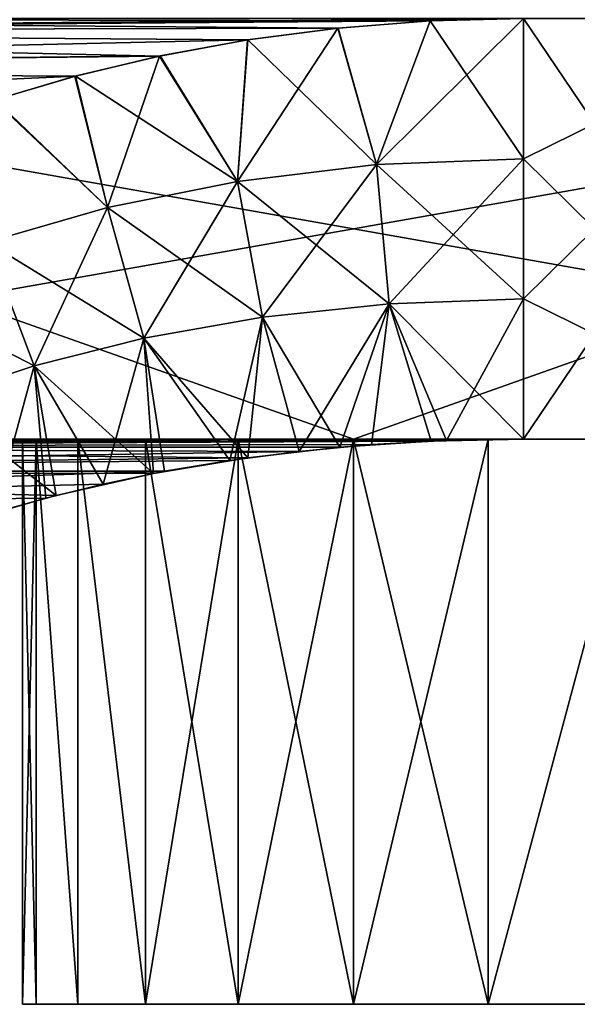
# Model space of a CAD drawing. Header units: inches. Extents: x -4.64 to 4.64, y -1.42 to 0.49.
# Tile 562 of 608: x 4 to 4.12, y -0.22 to 0. Entities that reach past the tile are written whole.
import ezdxf

# ---------------------------------------------------------------- set-up
doc = ezdxf.new("R2010")
doc.units = ezdxf.units.IN
doc.header["$LTSCALE"] = 65.185185
doc.header["$MEASUREMENT"] = 0
for name, color, linetype in [('18', 7, 'CONTINUOUS'), ('2', 7, 'CONTINUOUS'), ('22', 7, 'CONTINUOUS'), ('3', 7, 'CONTINUOUS'), ('304', 7, 'CONTINUOUS'), ('305', 7, 'CONTINUOUS'), ('313', 7, 'CONTINUOUS'), ('315', 7, 'CONTINUOUS'), ('321', 7, 'CONTINUOUS'), ('326', 7, 'CONTINUOUS'), ('339', 7, 'CONTINUOUS'), ('340', 7, 'CONTINUOUS'), ('341', 7, 'CONTINUOUS'), ('4', 7, 'CONTINUOUS'), ('6', 7, 'CONTINUOUS'), ('85', 7, 'CONTINUOUS'), ('86', 7, 'CONTINUOUS'), ('87', 7, 'CONTINUOUS')]:
    doc.layers.add(name, color=color, linetype=linetype)

msp = doc.modelspace()

# ---------------------------------------------------------------- linework, layer by layer
at = {"layer": '18', "color": 7, "linetype": 'CONTINUOUS', "true_color": 0x969696}
for points in [[(4.17378, 0, 9.01415), (4.11088, 0, 9.01196), (4.11088, -0.031, 9.01196), (4.17378, 0, 9.01415)], [(4.17378, 0, 9.01415), (4.11088, -0.093, 9.01196), (4.17378, -0.093, 9.01415), (4.17378, 0, 9.01415)], [(4.11088, -0.093, 9.01196), (4.17378, 0, 9.01415), (4.11088, -0.06203, 9.01196), (4.11088, -0.093, 9.01196)], [(4.11088, -0.06203, 9.01196), (4.17378, 0, 9.01415), (4.11088, -0.031, 9.01196), (4.11088, -0.06203, 9.01196)]]:
    msp.add_3dface(points, dxfattribs=at)
at = {"layer": '2', "color": 7, "linetype": 'CONTINUOUS', "true_color": 0x969696}
for points in [[(4.00308, -0.093, 8.66411), (4.01224, -0.093, 8.70225), (3.81018, -0.093, 8.71127), (4.00308, -0.093, 8.66411)], [(3.81018, -0.093, 8.71127), (4.01224, -0.093, 8.70225), (4.11088, -0.093, 9.01196), (3.81018, -0.093, 8.71127)], [(4, -0.093, 8.625), (4.00308, -0.093, 8.66411), (3.81018, -0.093, 8.71127), (4, -0.093, 8.625)], [(4.00308, -0.093, 8.58589), (4, -0.093, 8.625), (3.81018, -0.093, 8.71127), (4.00308, -0.093, 8.58589)], [(4.01224, -0.093, 8.54774), (4.00308, -0.093, 8.58589), (3.81018, -0.093, 8.71127), (4.01224, -0.093, 8.54774)], [(4.02725, -0.093, 8.5115), (4.01224, -0.093, 8.54774), (3.81018, -0.093, 8.71127), (4.02725, -0.093, 8.5115)], [(4.04775, -0.093, 8.47805), (4.02725, -0.093, 8.5115), (3.81018, -0.093, 8.71127), (4.04775, -0.093, 8.47805)], [(4.07322, -0.093, 8.44822), (4.04775, -0.093, 8.47805), (3.81018, -0.093, 8.71127), (4.07322, -0.093, 8.44822)], [(4.01224, -0.093, 8.70225), (4.02725, -0.093, 8.7385), (4.11088, -0.093, 9.01196), (4.01224, -0.093, 8.70225)], [(4.02725, -0.093, 8.7385), (4.04775, -0.093, 8.77195), (4.17378, -0.093, 9.01415), (4.02725, -0.093, 8.7385)], [(4.11088, -0.093, 9.01196), (4.02725, -0.093, 8.7385), (4.17378, -0.093, 9.01415), (4.11088, -0.093, 9.01196)], [(4.04775, -0.093, 8.77195), (4.07322, -0.093, 8.80178), (4.23521, -0.093, 9.01209), (4.04775, -0.093, 8.77195)], [(4.17378, -0.093, 9.01415), (4.04775, -0.093, 8.77195), (4.23521, -0.093, 9.01209), (4.17378, -0.093, 9.01415)], [(4.07322, -0.093, 8.80178), (4.10305, -0.093, 8.82725), (4.23521, -0.093, 9.01209), (4.07322, -0.093, 8.80178)], [(4.07322, -0.093, 8.44822), (4.33627, -0.093, 8.18518), (4.10305, -0.093, 8.42275), (4.07322, -0.093, 8.44822)], [(4.10305, -0.093, 8.82725), (4.1365, -0.093, 8.84775), (4.23521, -0.093, 9.01209), (4.10305, -0.093, 8.82725)], [(4.10305, -0.093, 8.42275), (4.33627, -0.093, 8.18518), (4.1365, -0.093, 8.40225), (4.10305, -0.093, 8.42275)]]:
    msp.add_3dface(points, dxfattribs=at)
at = {"layer": '22', "color": 7, "linetype": 'CONTINUOUS', "true_color": 0x969696}
for points in [[(4.11088, 0, 9.01196), (4.09018, -0.00054, 9.01122), (4.11088, -0.031, 9.01196), (4.11088, 0, 9.01196)], [(4.06984, -0.00212, 9.01054), (4.04988, -0.00472, 9.00984), (4.07832, -0.03231, 9.00789), (4.06984, -0.00212, 9.01054)], [(4.09018, -0.00054, 9.01122), (4.06984, -0.00212, 9.01054), (4.07832, -0.03231, 9.00789), (4.09018, -0.00054, 9.01122)], [(4.11088, -0.031, 9.01196), (4.09018, -0.00054, 9.01122), (4.07832, -0.03231, 9.00789), (4.11088, -0.031, 9.01196)], [(4.04988, -0.00472, 9.00984), (4.0305, -0.00827, 9.00917), (4.04756, -0.03603, 9.00403), (4.04988, -0.00472, 9.00984)], [(4.07832, -0.03231, 9.00789), (4.04988, -0.00472, 9.00984), (4.04756, -0.03603, 9.00403), (4.07832, -0.03231, 9.00789)], [(4.0305, -0.00827, 9.00917), (4.01179, -0.01273, 9.00851), (4.04756, -0.03603, 9.00403), (4.0305, -0.00827, 9.00917)], [(4.01179, -0.01273, 9.00851), (3.99391, -0.01801, 9.0079), (4.01881, -0.04183, 9.00043), (4.01179, -0.01273, 9.00851)], [(4.04756, -0.03603, 9.00403), (4.01179, -0.01273, 9.00851), (4.01881, -0.04183, 9.00043), (4.04756, -0.03603, 9.00403)], [(4.01881, -0.04183, 9.00043), (3.99391, -0.01801, 9.0079), (3.9922, -0.04948, 8.9971), (4.01881, -0.04183, 9.00043)], [(4.07832, -0.03231, 9.00789), (4.04756, -0.03603, 9.00403), (4.08117, -0.06308, 9.00503), (4.07832, -0.03231, 9.00789)], [(4.11088, -0.06203, 9.01196), (4.11088, -0.031, 9.01196), (4.07832, -0.03231, 9.00789), (4.11088, -0.06203, 9.01196)], [(4.11088, -0.06203, 9.01196), (4.07832, -0.03231, 9.00789), (4.08117, -0.06308, 9.00503), (4.11088, -0.06203, 9.01196)], [(4.04756, -0.03603, 9.00403), (4.01881, -0.04183, 9.00043), (4.0531, -0.06605, 8.99849), (4.04756, -0.03603, 9.00403)], [(4.08117, -0.06308, 9.00503), (4.04756, -0.03603, 9.00403), (4.0531, -0.06605, 8.99849), (4.08117, -0.06308, 9.00503)], [(4.01881, -0.04183, 9.00043), (3.9922, -0.04948, 8.9971), (4.02688, -0.0707, 8.99237), (4.01881, -0.04183, 9.00043)], [(4.0531, -0.06605, 8.99849), (4.01881, -0.04183, 9.00043), (4.02688, -0.0707, 8.99237), (4.0531, -0.06605, 8.99849)], [(3.9922, -0.04948, 8.9971), (3.96774, -0.05877, 8.99403), (4.00259, -0.07681, 8.9867), (3.9922, -0.04948, 8.9971)], [(4.02688, -0.0707, 8.99237), (3.9922, -0.04948, 8.9971), (4.00259, -0.07681, 8.9867), (4.02688, -0.0707, 8.99237)], [(4.00259, -0.07681, 8.9867), (3.96774, -0.05877, 8.99403), (3.98028, -0.08424, 8.9815), (4.00259, -0.07681, 8.9867)], [(4.07022, -0.09482, 8.99717), (4.08117, -0.06308, 9.00503), (4.0531, -0.06605, 8.99849), (4.07022, -0.09482, 8.99717)], [(4.07022, -0.09482, 8.99717), (4.09042, -0.09346, 9.00452), (4.08117, -0.06308, 9.00503), (4.07022, -0.09482, 8.99717)], [(4.11088, -0.093, 9.01196), (4.11088, -0.06203, 9.01196), (4.08117, -0.06308, 9.00503), (4.11088, -0.093, 9.01196)], [(4.09042, -0.09346, 9.00452), (4.11088, -0.093, 9.01196), (4.08117, -0.06308, 9.00503), (4.09042, -0.09346, 9.00452)], [(4.04986, -0.09714, 8.98976), (4.0531, -0.06605, 8.99849), (4.02688, -0.0707, 8.99237), (4.04986, -0.09714, 8.98976)], [(4.04986, -0.09714, 8.98976), (4.07022, -0.09482, 8.99717), (4.0531, -0.06605, 8.99849), (4.04986, -0.09714, 8.98976)], [(4.02898, -0.10061, 8.98216), (4.02688, -0.0707, 8.99237), (4.00259, -0.07681, 8.9867), (4.02898, -0.10061, 8.98216)], [(4.02898, -0.10061, 8.98216), (4.04986, -0.09714, 8.98976), (4.02688, -0.0707, 8.99237), (4.02898, -0.10061, 8.98216)], [(4.00745, -0.10547, 8.97433), (4.00259, -0.07681, 8.9867), (3.98028, -0.08424, 8.9815), (4.00745, -0.10547, 8.97433)], [(4.00745, -0.10547, 8.97433), (4.02898, -0.10061, 8.98216), (4.00259, -0.07681, 8.9867), (4.00745, -0.10547, 8.97433)], [(3.99647, -0.10853, 8.97034), (4.00745, -0.10547, 8.97433), (3.98028, -0.08424, 8.9815), (3.99647, -0.10853, 8.97034)]]:
    msp.add_3dface(points, dxfattribs=at)
at = {"layer": '3', "color": 7, "linetype": 'CONTINUOUS', "true_color": 0x969696}
for points in [[(3.81018, 0, 8.71127), (4.33627, 0, 8.18518), (3.81018, -0.093, 8.71127), (3.81018, 0, 8.71127)], [(4.33627, 0, 8.18518), (4.07322, -0.093, 8.44822), (3.81018, -0.093, 8.71127), (4.33627, 0, 8.18518)], [(4.07322, -0.093, 8.44822), (4.33627, 0, 8.18518), (4.33627, -0.093, 8.18518), (4.07322, -0.093, 8.44822)]]:
    msp.add_3dface(points, dxfattribs=at)
at = {"layer": '304', "color": 7, "linetype": 'CONTINUOUS', "true_color": 0x969696}
for points in [[(4.07322, -0.093, -8.44822), (3.81018, -0.093, -8.71127), (4.04775, -0.093, -8.47805), (4.07322, -0.093, -8.44822)], [(4.17378, -0.093, -9.01415), (4.23521, -0.093, -9.01209), (3.81018, -0.093, -8.71127), (4.17378, -0.093, -9.01415)], [(3.81018, -0.093, -8.71127), (4.23521, -0.093, -9.01209), (4.07322, -0.093, -8.80178), (3.81018, -0.093, -8.71127)], [(4.11088, -0.093, -9.01196), (4.17378, -0.093, -9.01415), (3.81018, -0.093, -8.71127), (4.11088, -0.093, -9.01196)], [(4.04775, -0.093, -8.47805), (3.81018, -0.093, -8.71127), (4.02725, -0.093, -8.5115), (4.04775, -0.093, -8.47805)], [(4.02725, -0.093, -8.5115), (3.81018, -0.093, -8.71127), (4.01224, -0.093, -8.54774), (4.02725, -0.093, -8.5115)], [(4.01224, -0.093, -8.54774), (3.81018, -0.093, -8.71127), (4.00308, -0.093, -8.58589), (4.01224, -0.093, -8.54774)], [(4.00308, -0.093, -8.58589), (3.81018, -0.093, -8.71127), (4, -0.093, -8.625), (4.00308, -0.093, -8.58589)], [(4, -0.093, -8.625), (3.81018, -0.093, -8.71127), (4.00308, -0.093, -8.66411), (4, -0.093, -8.625)], [(4.00308, -0.093, -8.66411), (3.81018, -0.093, -8.71127), (4.01224, -0.093, -8.70225), (4.00308, -0.093, -8.66411)], [(4.01224, -0.093, -8.70225), (3.81018, -0.093, -8.71127), (4.02725, -0.093, -8.7385), (4.01224, -0.093, -8.70225)], [(4.02725, -0.093, -8.7385), (3.81018, -0.093, -8.71127), (4.04775, -0.093, -8.77195), (4.02725, -0.093, -8.7385)], [(4.04775, -0.093, -8.77195), (3.81018, -0.093, -8.71127), (4.07322, -0.093, -8.80178), (4.04775, -0.093, -8.77195)], [(4.07322, -0.093, -8.44822), (4.10305, -0.093, -8.42275), (4.33627, -0.093, -8.18518), (4.07322, -0.093, -8.44822)], [(4.23521, -0.093, -9.01209), (4.29578, -0.093, -9.00168), (4.07322, -0.093, -8.80178), (4.23521, -0.093, -9.01209)], [(4.07322, -0.093, -8.80178), (4.29578, -0.093, -9.00168), (4.10305, -0.093, -8.82725), (4.07322, -0.093, -8.80178)], [(4.10305, -0.093, -8.42275), (4.1365, -0.093, -8.40225), (4.33627, -0.093, -8.18518), (4.10305, -0.093, -8.42275)], [(4.10305, -0.093, -8.82725), (4.29578, -0.093, -9.00168), (4.1365, -0.093, -8.84775), (4.10305, -0.093, -8.82725)]]:
    msp.add_3dface(points, dxfattribs=at)
at = {"layer": '305', "color": 7, "linetype": 'CONTINUOUS', "true_color": 0x969696}
for points in [[(4.33627, 0, -8.18518), (3.81018, 0, -8.71127), (4.33627, -0.093, -8.18518), (4.33627, 0, -8.18518)], [(3.81018, 0, -8.71127), (4.07322, -0.093, -8.44822), (4.33627, -0.093, -8.18518), (3.81018, 0, -8.71127)], [(4.07322, -0.093, -8.44822), (3.81018, 0, -8.71127), (3.81018, -0.093, -8.71127), (4.07322, -0.093, -8.44822)]]:
    msp.add_3dface(points, dxfattribs=at)
at = {"layer": '313', "color": 7, "linetype": 'CONTINUOUS', "true_color": 0x969696}
for points in [[(4.11088, -0.093, -9.01196), (3.81018, -0.093, -8.71127), (3.79735, -0.09479, -8.7241), (4.11088, -0.093, -9.01196)], [(4.0938, -0.09332, -9.00574), (4.11088, -0.093, -9.01196), (3.79735, -0.09479, -8.7241), (4.0938, -0.09332, -9.00574)], [(4.07721, -0.09424, -8.99972), (4.0938, -0.09332, -9.00574), (3.79735, -0.09479, -8.7241), (4.07721, -0.09424, -8.99972)], [(3.78501, -0.10008, -8.73643), (4.06122, -0.09572, -8.99389), (3.79735, -0.09479, -8.7241), (3.78501, -0.10008, -8.73643)], [(4.04592, -0.09771, -8.98833), (4.06122, -0.09572, -8.99389), (3.78501, -0.10008, -8.73643), (4.04592, -0.09771, -8.98833)], [(4.06122, -0.09572, -8.99389), (4.07721, -0.09424, -8.99972), (3.79735, -0.09479, -8.7241), (4.06122, -0.09572, -8.99389)], [(4.03143, -0.10014, -8.98305), (4.04592, -0.09771, -8.98833), (3.78501, -0.10008, -8.73643), (4.03143, -0.10014, -8.98305)], [(3.77365, -0.10867, -8.7478), (4.03143, -0.10014, -8.98305), (3.78501, -0.10008, -8.73643), (3.77365, -0.10867, -8.7478)], [(4.01784, -0.10295, -8.97811), (4.03143, -0.10014, -8.98305), (3.77365, -0.10867, -8.7478), (4.01784, -0.10295, -8.97811)], [(4.00523, -0.10606, -8.97352), (4.01784, -0.10295, -8.97811), (3.77365, -0.10867, -8.7478), (4.00523, -0.10606, -8.97352)], [(3.99372, -0.10937, -8.96933), (4.00523, -0.10606, -8.97352), (3.77365, -0.10867, -8.7478), (3.99372, -0.10937, -8.96933)]]:
    msp.add_3dface(points, dxfattribs=at)
at = {"layer": '315', "color": 7, "linetype": 'CONTINUOUS', "true_color": 0x969696}
for points in [[(3.78734, -0.00283, -8.7341), (3.81018, 0, -8.71127), (4.06978, -0.00213, -9.01053), (3.78734, -0.00283, -8.7341)], [(3.81018, 0, -8.71127), (4.11088, 0, -9.01196), (4.0902, -0.00054, -9.01125), (3.81018, 0, -8.71127)], [(4.06978, -0.00213, -9.01053), (3.81018, 0, -8.71127), (4.0902, -0.00054, -9.01125), (4.06978, -0.00213, -9.01053)], [(4.04978, -0.00473, -9.00984), (3.78734, -0.00283, -8.7341), (4.06978, -0.00213, -9.01053), (4.04978, -0.00473, -9.00984)], [(3.7652, -0.01122, -8.75625), (3.78734, -0.00283, -8.7341), (4.03036, -0.0083, -9.00916), (3.7652, -0.01122, -8.75625)], [(4.03036, -0.0083, -9.00916), (3.78734, -0.00283, -8.7341), (4.04978, -0.00473, -9.00984), (4.03036, -0.0083, -9.00916)], [(4.01163, -0.01277, -9.00851), (3.7652, -0.01122, -8.75625), (4.03036, -0.0083, -9.00916), (4.01163, -0.01277, -9.00851)], [(3.99368, -0.01808, -9.00789), (3.7652, -0.01122, -8.75625), (4.01163, -0.01277, -9.00851), (3.99368, -0.01808, -9.00789)]]:
    msp.add_3dface(points, dxfattribs=at)
at = {"layer": '321', "color": 7, "linetype": 'CONTINUOUS', "true_color": 0x969696}
for points in [[(4.11088, 0, -9.01196), (4.17378, 0, -9.01415), (4.17378, -0.093, -9.01415), (4.11088, 0, -9.01196)], [(4.11088, 0, -9.01196), (4.17378, -0.093, -9.01415), (4.11088, -0.031, -9.01196), (4.11088, 0, -9.01196)], [(4.11088, -0.031, -9.01196), (4.17378, -0.093, -9.01415), (4.11088, -0.06203, -9.01196), (4.11088, -0.031, -9.01196)], [(4.17378, -0.093, -9.01415), (4.11088, -0.093, -9.01196), (4.11088, -0.06203, -9.01196), (4.17378, -0.093, -9.01415)]]:
    msp.add_3dface(points, dxfattribs=at)
at = {"layer": '326', "color": 7, "linetype": 'CONTINUOUS', "true_color": 0x969696}
for points in [[(4.0902, -0.00054, -9.01125), (4.11088, 0, -9.01196), (4.07832, -0.03231, -9.00789), (4.0902, -0.00054, -9.01125)], [(4.11088, 0, -9.01196), (4.11088, -0.031, -9.01196), (4.07832, -0.03231, -9.00789), (4.11088, 0, -9.01196)], [(4.04978, -0.00473, -9.00984), (4.06978, -0.00213, -9.01053), (4.04756, -0.03603, -9.00403), (4.04978, -0.00473, -9.00984)], [(4.04756, -0.03603, -9.00403), (4.06978, -0.00213, -9.01053), (4.07832, -0.03231, -9.00789), (4.04756, -0.03603, -9.00403)], [(4.06978, -0.00213, -9.01053), (4.0902, -0.00054, -9.01125), (4.07832, -0.03231, -9.00789), (4.06978, -0.00213, -9.01053)], [(4.03036, -0.0083, -9.00916), (4.04978, -0.00473, -9.00984), (4.04756, -0.03603, -9.00403), (4.03036, -0.0083, -9.00916)], [(4.01163, -0.01277, -9.00851), (4.03036, -0.0083, -9.00916), (4.01881, -0.04183, -9.00043), (4.01163, -0.01277, -9.00851)], [(4.01881, -0.04183, -9.00043), (4.03036, -0.0083, -9.00916), (4.04756, -0.03603, -9.00403), (4.01881, -0.04183, -9.00043)], [(3.99368, -0.01808, -9.00789), (4.01163, -0.01277, -9.00851), (4.01881, -0.04183, -9.00043), (3.99368, -0.01808, -9.00789)], [(3.9922, -0.04947, -8.9971), (3.99368, -0.01808, -9.00789), (4.01881, -0.04183, -9.00043), (3.9922, -0.04947, -8.9971)], [(4.04756, -0.03603, -9.00403), (4.07832, -0.03231, -9.00789), (4.0531, -0.06605, -8.99849), (4.04756, -0.03603, -9.00403)], [(4.0531, -0.06605, -8.99849), (4.07832, -0.03231, -9.00789), (4.08117, -0.06308, -9.00503), (4.0531, -0.06605, -8.99849)], [(4.07832, -0.03231, -9.00789), (4.11088, -0.031, -9.01196), (4.08117, -0.06308, -9.00503), (4.07832, -0.03231, -9.00789)], [(4.11088, -0.031, -9.01196), (4.11088, -0.06203, -9.01196), (4.08117, -0.06308, -9.00503), (4.11088, -0.031, -9.01196)], [(4.01881, -0.04183, -9.00043), (4.04756, -0.03603, -9.00403), (4.02688, -0.0707, -8.99237), (4.01881, -0.04183, -9.00043)], [(4.02688, -0.0707, -8.99237), (4.04756, -0.03603, -9.00403), (4.0531, -0.06605, -8.99849), (4.02688, -0.0707, -8.99237)], [(3.9922, -0.04947, -8.9971), (4.01881, -0.04183, -9.00043), (4.00259, -0.07681, -8.9867), (3.9922, -0.04947, -8.9971)], [(4.00259, -0.07681, -8.9867), (4.01881, -0.04183, -9.00043), (4.02688, -0.0707, -8.99237), (4.00259, -0.07681, -8.9867)], [(3.98028, -0.08424, -8.9815), (3.9922, -0.04947, -8.9971), (4.00259, -0.07681, -8.9867), (3.98028, -0.08424, -8.9815)], [(4.06122, -0.09572, -8.99389), (4.0531, -0.06605, -8.99849), (4.08117, -0.06308, -9.00503), (4.06122, -0.09572, -8.99389)], [(4.07721, -0.09424, -8.99972), (4.06122, -0.09572, -8.99389), (4.08117, -0.06308, -9.00503), (4.07721, -0.09424, -8.99972)], [(4.0938, -0.09332, -9.00574), (4.07721, -0.09424, -8.99972), (4.08117, -0.06308, -9.00503), (4.0938, -0.09332, -9.00574)], [(4.11088, -0.06203, -9.01196), (4.0938, -0.09332, -9.00574), (4.08117, -0.06308, -9.00503), (4.11088, -0.06203, -9.01196)], [(4.11088, -0.093, -9.01196), (4.0938, -0.09332, -9.00574), (4.11088, -0.06203, -9.01196), (4.11088, -0.093, -9.01196)], [(4.04592, -0.09771, -8.98833), (4.02688, -0.0707, -8.99237), (4.0531, -0.06605, -8.99849), (4.04592, -0.09771, -8.98833)], [(4.06122, -0.09572, -8.99389), (4.04592, -0.09771, -8.98833), (4.0531, -0.06605, -8.99849), (4.06122, -0.09572, -8.99389)], [(4.01784, -0.10295, -8.97811), (4.00259, -0.07681, -8.9867), (4.02688, -0.0707, -8.99237), (4.01784, -0.10295, -8.97811)], [(4.03143, -0.10014, -8.98305), (4.01784, -0.10295, -8.97811), (4.02688, -0.0707, -8.99237), (4.03143, -0.10014, -8.98305)], [(4.04592, -0.09771, -8.98833), (4.03143, -0.10014, -8.98305), (4.02688, -0.0707, -8.99237), (4.04592, -0.09771, -8.98833)], [(3.99372, -0.10937, -8.96933), (3.98028, -0.08424, -8.9815), (4.00259, -0.07681, -8.9867), (3.99372, -0.10937, -8.96933)], [(4.00523, -0.10606, -8.97352), (3.99372, -0.10937, -8.96933), (4.00259, -0.07681, -8.9867), (4.00523, -0.10606, -8.97352)], [(4.01784, -0.10295, -8.97811), (4.00523, -0.10606, -8.97352), (4.00259, -0.07681, -8.9867), (4.01784, -0.10295, -8.97811)]]:
    msp.add_3dface(points, dxfattribs=at)
at = {"layer": '339', "color": 7, "linetype": 'CONTINUOUS', "true_color": 0x969696}
for points in [[(4, -0.218, -8.625), (4.00308, -0.218, -8.66411), (4.17571, -0.218, -8.63281), (4, -0.218, -8.625)], [(4.00308, -0.218, -8.58589), (4, -0.218, -8.625), (4.18531, -0.218, -8.58765), (4.00308, -0.218, -8.58589)], [(4.18531, -0.218, -8.58765), (4, -0.218, -8.625), (4.17895, -0.218, -8.60192), (4.18531, -0.218, -8.58765)], [(4.17895, -0.218, -8.60192), (4, -0.218, -8.625), (4.17571, -0.218, -8.61719), (4.17895, -0.218, -8.60192)], [(4.17571, -0.218, -8.61719), (4, -0.218, -8.625), (4.17571, -0.218, -8.63281), (4.17571, -0.218, -8.61719)], [(4.00308, -0.218, -8.66411), (4.01224, -0.218, -8.70225), (4.19449, -0.218, -8.67499), (4.00308, -0.218, -8.66411)], [(4.17571, -0.218, -8.63281), (4.00308, -0.218, -8.66411), (4.17895, -0.218, -8.64808), (4.17571, -0.218, -8.63281)], [(4.17895, -0.218, -8.64808), (4.00308, -0.218, -8.66411), (4.18531, -0.218, -8.66235), (4.17895, -0.218, -8.64808)], [(4.18531, -0.218, -8.66235), (4.00308, -0.218, -8.66411), (4.19449, -0.218, -8.67499), (4.18531, -0.218, -8.66235)], [(4.01224, -0.218, -8.54775), (4.00308, -0.218, -8.58589), (4.23447, -0.218, -8.55193), (4.01224, -0.218, -8.54775)], [(4.23447, -0.218, -8.55193), (4.00308, -0.218, -8.58589), (4.21962, -0.218, -8.55676), (4.23447, -0.218, -8.55193)], [(4.21962, -0.218, -8.55676), (4.00308, -0.218, -8.58589), (4.20609, -0.218, -8.56456), (4.21962, -0.218, -8.55676)], [(4.20609, -0.218, -8.56456), (4.00308, -0.218, -8.58589), (4.19449, -0.218, -8.57501), (4.20609, -0.218, -8.56456)], [(4.19449, -0.218, -8.57501), (4.00308, -0.218, -8.58589), (4.18531, -0.218, -8.58765), (4.19449, -0.218, -8.57501)], [(4.02725, -0.218, -8.7385), (4.48776, -0.218, -8.70225), (4.01224, -0.218, -8.70225), (4.02725, -0.218, -8.7385)], [(4.01224, -0.218, -8.70225), (4.48776, -0.218, -8.70225), (4.25, -0.218, -8.6997), (4.01224, -0.218, -8.70225)], [(4.01224, -0.218, -8.70225), (4.25, -0.218, -8.6997), (4.23447, -0.218, -8.69807), (4.01224, -0.218, -8.70225)], [(4.19449, -0.218, -8.67499), (4.01224, -0.218, -8.70225), (4.20609, -0.218, -8.68544), (4.19449, -0.218, -8.67499)], [(4.20609, -0.218, -8.68544), (4.01224, -0.218, -8.70225), (4.21962, -0.218, -8.69324), (4.20609, -0.218, -8.68544)], [(4.21962, -0.218, -8.69324), (4.01224, -0.218, -8.70225), (4.23447, -0.218, -8.69807), (4.21962, -0.218, -8.69324)], [(4.02725, -0.218, -8.5115), (4.01224, -0.218, -8.54775), (4.47275, -0.218, -8.5115), (4.02725, -0.218, -8.5115)], [(4.47275, -0.218, -8.5115), (4.01224, -0.218, -8.54775), (4.48776, -0.218, -8.54775), (4.47275, -0.218, -8.5115)], [(4.48776, -0.218, -8.54775), (4.01224, -0.218, -8.54775), (4.25, -0.218, -8.5503), (4.48776, -0.218, -8.54775)], [(4.25, -0.218, -8.5503), (4.01224, -0.218, -8.54775), (4.23447, -0.218, -8.55193), (4.25, -0.218, -8.5503)], [(4.47275, -0.218, -8.7385), (4.48776, -0.218, -8.70225), (4.02725, -0.218, -8.7385), (4.47275, -0.218, -8.7385)], [(4.04775, -0.218, -8.77195), (4.47275, -0.218, -8.7385), (4.02725, -0.218, -8.7385), (4.04775, -0.218, -8.77195)], [(4.04775, -0.218, -8.47805), (4.02725, -0.218, -8.5115), (4.45225, -0.218, -8.47805), (4.04775, -0.218, -8.47805)], [(4.45225, -0.218, -8.47805), (4.02725, -0.218, -8.5115), (4.47275, -0.218, -8.5115), (4.45225, -0.218, -8.47805)], [(4.45225, -0.218, -8.77195), (4.47275, -0.218, -8.7385), (4.04775, -0.218, -8.77195), (4.45225, -0.218, -8.77195)], [(4.07322, -0.218, -8.80178), (4.45225, -0.218, -8.77195), (4.04775, -0.218, -8.77195), (4.07322, -0.218, -8.80178)], [(4.07322, -0.218, -8.44822), (4.04775, -0.218, -8.47805), (4.42678, -0.218, -8.44822), (4.07322, -0.218, -8.44822)], [(4.42678, -0.218, -8.44822), (4.04775, -0.218, -8.47805), (4.45225, -0.218, -8.47805), (4.42678, -0.218, -8.44822)], [(4.42678, -0.218, -8.80178), (4.45225, -0.218, -8.77195), (4.07322, -0.218, -8.80178), (4.42678, -0.218, -8.80178)], [(4.10306, -0.218, -8.82726), (4.42678, -0.218, -8.80178), (4.07322, -0.218, -8.80178), (4.10306, -0.218, -8.82726)], [(4.10306, -0.218, -8.42274), (4.07322, -0.218, -8.44822), (4.39694, -0.218, -8.42274), (4.10306, -0.218, -8.42274)], [(4.39694, -0.218, -8.42274), (4.07322, -0.218, -8.44822), (4.42678, -0.218, -8.44822), (4.39694, -0.218, -8.42274)], [(4.39694, -0.218, -8.82726), (4.42678, -0.218, -8.80178), (4.10306, -0.218, -8.82726), (4.39694, -0.218, -8.82726)], [(4.1365, -0.218, -8.84775), (4.39694, -0.218, -8.82726), (4.10306, -0.218, -8.82726), (4.1365, -0.218, -8.84775)], [(4.1365, -0.218, -8.40225), (4.10306, -0.218, -8.42274), (4.3635, -0.218, -8.40225), (4.1365, -0.218, -8.40225)], [(4.3635, -0.218, -8.40225), (4.10306, -0.218, -8.42274), (4.39694, -0.218, -8.42274), (4.3635, -0.218, -8.40225)]]:
    msp.add_3dface(points, dxfattribs=at)
at = {"layer": '340', "color": 7, "linetype": 'CONTINUOUS', "true_color": 0x969696}
for points in [[(4, -0.093, -8.625), (4.00308, -0.093, -8.66411), (4, -0.218, -8.625), (4, -0.093, -8.625)], [(4.00308, -0.093, -8.66411), (4.00308, -0.218, -8.66411), (4, -0.218, -8.625), (4.00308, -0.093, -8.66411)], [(4.00308, -0.093, -8.66411), (4.01224, -0.093, -8.70225), (4.01224, -0.218, -8.70225), (4.00308, -0.093, -8.66411)], [(4.00308, -0.093, -8.66411), (4.01224, -0.218, -8.70225), (4.00308, -0.218, -8.66411), (4.00308, -0.093, -8.66411)], [(4.01224, -0.093, -8.70225), (4.02725, -0.093, -8.7385), (4.02725, -0.218, -8.7385), (4.01224, -0.093, -8.70225)], [(4.01224, -0.093, -8.70225), (4.02725, -0.218, -8.7385), (4.01224, -0.218, -8.70225), (4.01224, -0.093, -8.70225)], [(4.02725, -0.093, -8.7385), (4.04775, -0.093, -8.77195), (4.02725, -0.218, -8.7385), (4.02725, -0.093, -8.7385)], [(4.04775, -0.093, -8.77195), (4.04775, -0.218, -8.77195), (4.02725, -0.218, -8.7385), (4.04775, -0.093, -8.77195)], [(4.04775, -0.093, -8.77195), (4.07322, -0.093, -8.80178), (4.04775, -0.218, -8.77195), (4.04775, -0.093, -8.77195)], [(4.07322, -0.093, -8.80178), (4.07322, -0.218, -8.80178), (4.04775, -0.218, -8.77195), (4.07322, -0.093, -8.80178)], [(4.07322, -0.093, -8.80178), (4.10305, -0.093, -8.82725), (4.07322, -0.218, -8.80178), (4.07322, -0.093, -8.80178)], [(4.10305, -0.093, -8.82725), (4.10306, -0.218, -8.82726), (4.07322, -0.218, -8.80178), (4.10305, -0.093, -8.82725)], [(4.10305, -0.093, -8.82725), (4.1365, -0.093, -8.84775), (4.10306, -0.218, -8.82726), (4.10305, -0.093, -8.82725)], [(4.1365, -0.093, -8.84775), (4.1365, -0.218, -8.84775), (4.10306, -0.218, -8.82726), (4.1365, -0.093, -8.84775)]]:
    msp.add_3dface(points, dxfattribs=at)
at = {"layer": '341', "color": 7, "linetype": 'CONTINUOUS', "true_color": 0x969696}
for points in [[(4.00308, -0.093, -8.58589), (4, -0.093, -8.625), (4.00308, -0.218, -8.58589), (4.00308, -0.093, -8.58589)], [(4, -0.093, -8.625), (4, -0.218, -8.625), (4.00308, -0.218, -8.58589), (4, -0.093, -8.625)], [(4.01224, -0.093, -8.54774), (4.00308, -0.093, -8.58589), (4.01224, -0.218, -8.54775), (4.01224, -0.093, -8.54774)], [(4.00308, -0.093, -8.58589), (4.00308, -0.218, -8.58589), (4.01224, -0.218, -8.54775), (4.00308, -0.093, -8.58589)], [(4.02725, -0.093, -8.5115), (4.01224, -0.093, -8.54774), (4.02725, -0.218, -8.5115), (4.02725, -0.093, -8.5115)], [(4.01224, -0.093, -8.54774), (4.01224, -0.218, -8.54775), (4.02725, -0.218, -8.5115), (4.01224, -0.093, -8.54774)], [(4.04775, -0.093, -8.47805), (4.02725, -0.093, -8.5115), (4.04775, -0.218, -8.47805), (4.04775, -0.093, -8.47805)], [(4.02725, -0.093, -8.5115), (4.02725, -0.218, -8.5115), (4.04775, -0.218, -8.47805), (4.02725, -0.093, -8.5115)], [(4.07322, -0.093, -8.44822), (4.04775, -0.093, -8.47805), (4.07322, -0.218, -8.44822), (4.07322, -0.093, -8.44822)], [(4.04775, -0.093, -8.47805), (4.04775, -0.218, -8.47805), (4.07322, -0.218, -8.44822), (4.04775, -0.093, -8.47805)], [(4.10305, -0.093, -8.42275), (4.07322, -0.093, -8.44822), (4.10306, -0.218, -8.42274), (4.10305, -0.093, -8.42275)], [(4.07322, -0.093, -8.44822), (4.07322, -0.218, -8.44822), (4.10306, -0.218, -8.42274), (4.07322, -0.093, -8.44822)], [(4.1365, -0.093, -8.40225), (4.10305, -0.093, -8.42275), (4.10306, -0.218, -8.42274), (4.1365, -0.093, -8.40225)], [(4.1365, -0.093, -8.40225), (4.10306, -0.218, -8.42274), (4.1365, -0.218, -8.40225), (4.1365, -0.093, -8.40225)]]:
    msp.add_3dface(points, dxfattribs=at)
at = {"layer": '4', "color": 7, "linetype": 'CONTINUOUS', "true_color": 0x969696}
for points in [[(3.79735, -0.09479, 8.7241), (3.81018, -0.093, 8.71127), (4.09042, -0.09346, 9.00452), (3.79735, -0.09479, 8.7241)], [(4.07022, -0.09482, 8.99717), (3.79735, -0.09479, 8.7241), (4.09042, -0.09346, 9.00452), (4.07022, -0.09482, 8.99717)], [(3.81018, -0.093, 8.71127), (4.11088, -0.093, 9.01196), (4.09042, -0.09346, 9.00452), (3.81018, -0.093, 8.71127)], [(3.78501, -0.10008, 8.73643), (3.79735, -0.09479, 8.7241), (4.04986, -0.09714, 8.98976), (3.78501, -0.10008, 8.73643)], [(4.04986, -0.09714, 8.98976), (3.79735, -0.09479, 8.7241), (4.07022, -0.09482, 8.99717), (4.04986, -0.09714, 8.98976)], [(4.02898, -0.10061, 8.98216), (3.78501, -0.10008, 8.73643), (4.04986, -0.09714, 8.98976), (4.02898, -0.10061, 8.98216)], [(3.99647, -0.10853, 8.97034), (3.78501, -0.10008, 8.73643), (4.00745, -0.10547, 8.97433), (3.99647, -0.10853, 8.97034)], [(4.00745, -0.10547, 8.97433), (3.78501, -0.10008, 8.73643), (4.02898, -0.10061, 8.98216), (4.00745, -0.10547, 8.97433)]]:
    msp.add_3dface(points, dxfattribs=at)
at = {"layer": '6', "color": 7, "linetype": 'CONTINUOUS', "true_color": 0x969696}
for points in [[(4.11088, 0, 9.01196), (3.81018, 0, 8.71127), (3.78734, -0.00283, 8.73411), (4.11088, 0, 9.01196)], [(4.09018, -0.00054, 9.01122), (4.11088, 0, 9.01196), (3.78734, -0.00283, 8.73411), (4.09018, -0.00054, 9.01122)], [(4.06984, -0.00212, 9.01054), (4.09018, -0.00054, 9.01122), (3.78734, -0.00283, 8.73411), (4.06984, -0.00212, 9.01054)], [(4.04988, -0.00472, 9.00984), (4.06984, -0.00212, 9.01054), (3.78734, -0.00283, 8.73411), (4.04988, -0.00472, 9.00984)], [(3.7652, -0.01122, 8.75625), (4.04988, -0.00472, 9.00984), (3.78734, -0.00283, 8.73411), (3.7652, -0.01122, 8.75625)], [(4.0305, -0.00827, 9.00917), (4.04988, -0.00472, 9.00984), (3.7652, -0.01122, 8.75625), (4.0305, -0.00827, 9.00917)], [(4.01179, -0.01273, 9.00851), (4.0305, -0.00827, 9.00917), (3.7652, -0.01122, 8.75625), (4.01179, -0.01273, 9.00851)], [(3.74442, -0.02492, 8.77703), (4.01179, -0.01273, 9.00851), (3.7652, -0.01122, 8.75625), (3.74442, -0.02492, 8.77703)], [(3.99391, -0.01801, 9.0079), (4.01179, -0.01273, 9.00851), (3.74442, -0.02492, 8.77703), (3.99391, -0.01801, 9.0079)]]:
    msp.add_3dface(points, dxfattribs=at)
at = {"layer": '85', "color": 7, "linetype": 'CONTINUOUS', "true_color": 0x969696}
for points in [[(4, -0.218, 8.625), (4.00308, -0.218, 8.58589), (4.17571, -0.218, 8.61719), (4, -0.218, 8.625)], [(4.00308, -0.218, 8.66411), (4, -0.218, 8.625), (4.18531, -0.218, 8.66235), (4.00308, -0.218, 8.66411)], [(4.18531, -0.218, 8.66235), (4, -0.218, 8.625), (4.17895, -0.218, 8.64808), (4.18531, -0.218, 8.66235)], [(4.17895, -0.218, 8.64808), (4, -0.218, 8.625), (4.17571, -0.218, 8.63281), (4.17895, -0.218, 8.64808)], [(4.17571, -0.218, 8.63281), (4, -0.218, 8.625), (4.17571, -0.218, 8.61719), (4.17571, -0.218, 8.63281)], [(4.00308, -0.218, 8.58589), (4.01224, -0.218, 8.54775), (4.19449, -0.218, 8.57501), (4.00308, -0.218, 8.58589)], [(4.17571, -0.218, 8.61719), (4.00308, -0.218, 8.58589), (4.17895, -0.218, 8.60192), (4.17571, -0.218, 8.61719)], [(4.17895, -0.218, 8.60192), (4.00308, -0.218, 8.58589), (4.18531, -0.218, 8.58765), (4.17895, -0.218, 8.60192)], [(4.18531, -0.218, 8.58765), (4.00308, -0.218, 8.58589), (4.19449, -0.218, 8.57501), (4.18531, -0.218, 8.58765)], [(4.01224, -0.218, 8.70225), (4.00308, -0.218, 8.66411), (4.23447, -0.218, 8.69807), (4.01224, -0.218, 8.70225)], [(4.23447, -0.218, 8.69807), (4.00308, -0.218, 8.66411), (4.21962, -0.218, 8.69324), (4.23447, -0.218, 8.69807)], [(4.21962, -0.218, 8.69324), (4.00308, -0.218, 8.66411), (4.20609, -0.218, 8.68544), (4.21962, -0.218, 8.69324)], [(4.20609, -0.218, 8.68544), (4.00308, -0.218, 8.66411), (4.19449, -0.218, 8.67499), (4.20609, -0.218, 8.68544)], [(4.19449, -0.218, 8.67499), (4.00308, -0.218, 8.66411), (4.18531, -0.218, 8.66235), (4.19449, -0.218, 8.67499)], [(4.02725, -0.218, 8.5115), (4.48776, -0.218, 8.54775), (4.01224, -0.218, 8.54775), (4.02725, -0.218, 8.5115)], [(4.01224, -0.218, 8.54775), (4.48776, -0.218, 8.54775), (4.25, -0.218, 8.5503), (4.01224, -0.218, 8.54775)], [(4.01224, -0.218, 8.54775), (4.25, -0.218, 8.5503), (4.23447, -0.218, 8.55193), (4.01224, -0.218, 8.54775)], [(4.19449, -0.218, 8.57501), (4.01224, -0.218, 8.54775), (4.20609, -0.218, 8.56456), (4.19449, -0.218, 8.57501)], [(4.20609, -0.218, 8.56456), (4.01224, -0.218, 8.54775), (4.21962, -0.218, 8.55676), (4.20609, -0.218, 8.56456)], [(4.21962, -0.218, 8.55676), (4.01224, -0.218, 8.54775), (4.23447, -0.218, 8.55193), (4.21962, -0.218, 8.55676)], [(4.02725, -0.218, 8.7385), (4.01224, -0.218, 8.70225), (4.47275, -0.218, 8.7385), (4.02725, -0.218, 8.7385)], [(4.47275, -0.218, 8.7385), (4.01224, -0.218, 8.70225), (4.48776, -0.218, 8.70225), (4.47275, -0.218, 8.7385)], [(4.48776, -0.218, 8.70225), (4.01224, -0.218, 8.70225), (4.25, -0.218, 8.6997), (4.48776, -0.218, 8.70225)], [(4.25, -0.218, 8.6997), (4.01224, -0.218, 8.70225), (4.23447, -0.218, 8.69807), (4.25, -0.218, 8.6997)], [(4.47275, -0.218, 8.5115), (4.48776, -0.218, 8.54775), (4.02725, -0.218, 8.5115), (4.47275, -0.218, 8.5115)], [(4.04775, -0.218, 8.47805), (4.47275, -0.218, 8.5115), (4.02725, -0.218, 8.5115), (4.04775, -0.218, 8.47805)], [(4.04775, -0.218, 8.77195), (4.02725, -0.218, 8.7385), (4.45225, -0.218, 8.77195), (4.04775, -0.218, 8.77195)], [(4.45225, -0.218, 8.77195), (4.02725, -0.218, 8.7385), (4.47275, -0.218, 8.7385), (4.45225, -0.218, 8.77195)], [(4.45225, -0.218, 8.47805), (4.47275, -0.218, 8.5115), (4.04775, -0.218, 8.47805), (4.45225, -0.218, 8.47805)], [(4.07322, -0.218, 8.44822), (4.45225, -0.218, 8.47805), (4.04775, -0.218, 8.47805), (4.07322, -0.218, 8.44822)], [(4.07322, -0.218, 8.80178), (4.04775, -0.218, 8.77195), (4.42678, -0.218, 8.80178), (4.07322, -0.218, 8.80178)], [(4.42678, -0.218, 8.80178), (4.04775, -0.218, 8.77195), (4.45225, -0.218, 8.77195), (4.42678, -0.218, 8.80178)], [(4.42678, -0.218, 8.44822), (4.45225, -0.218, 8.47805), (4.07322, -0.218, 8.44822), (4.42678, -0.218, 8.44822)], [(4.10306, -0.218, 8.42274), (4.42678, -0.218, 8.44822), (4.07322, -0.218, 8.44822), (4.10306, -0.218, 8.42274)], [(4.10306, -0.218, 8.82726), (4.07322, -0.218, 8.80178), (4.39694, -0.218, 8.82726), (4.10306, -0.218, 8.82726)], [(4.39694, -0.218, 8.82726), (4.07322, -0.218, 8.80178), (4.42678, -0.218, 8.80178), (4.39694, -0.218, 8.82726)], [(4.39694, -0.218, 8.42274), (4.42678, -0.218, 8.44822), (4.10306, -0.218, 8.42274), (4.39694, -0.218, 8.42274)], [(4.1365, -0.218, 8.40225), (4.39694, -0.218, 8.42274), (4.10306, -0.218, 8.42274), (4.1365, -0.218, 8.40225)], [(4.1365, -0.218, 8.84775), (4.10306, -0.218, 8.82726), (4.3635, -0.218, 8.84775), (4.1365, -0.218, 8.84775)], [(4.3635, -0.218, 8.84775), (4.10306, -0.218, 8.82726), (4.39694, -0.218, 8.82726), (4.3635, -0.218, 8.84775)]]:
    msp.add_3dface(points, dxfattribs=at)
at = {"layer": '86', "color": 7, "linetype": 'CONTINUOUS', "true_color": 0x969696}
for points in [[(4, -0.093, 8.625), (4.00308, -0.093, 8.58589), (4, -0.218, 8.625), (4, -0.093, 8.625)], [(4.00308, -0.093, 8.58589), (4.00308, -0.218, 8.58589), (4, -0.218, 8.625), (4.00308, -0.093, 8.58589)], [(4.00308, -0.093, 8.58589), (4.01224, -0.093, 8.54774), (4.01224, -0.218, 8.54775), (4.00308, -0.093, 8.58589)], [(4.00308, -0.093, 8.58589), (4.01224, -0.218, 8.54775), (4.00308, -0.218, 8.58589), (4.00308, -0.093, 8.58589)], [(4.01224, -0.093, 8.54774), (4.02725, -0.093, 8.5115), (4.02725, -0.218, 8.5115), (4.01224, -0.093, 8.54774)], [(4.01224, -0.093, 8.54774), (4.02725, -0.218, 8.5115), (4.01224, -0.218, 8.54775), (4.01224, -0.093, 8.54774)], [(4.02725, -0.093, 8.5115), (4.04775, -0.093, 8.47805), (4.04775, -0.218, 8.47805), (4.02725, -0.093, 8.5115)], [(4.02725, -0.093, 8.5115), (4.04775, -0.218, 8.47805), (4.02725, -0.218, 8.5115), (4.02725, -0.093, 8.5115)], [(4.04775, -0.093, 8.47805), (4.07322, -0.093, 8.44822), (4.04775, -0.218, 8.47805), (4.04775, -0.093, 8.47805)], [(4.07322, -0.093, 8.44822), (4.07322, -0.218, 8.44822), (4.04775, -0.218, 8.47805), (4.07322, -0.093, 8.44822)], [(4.07322, -0.093, 8.44822), (4.10305, -0.093, 8.42275), (4.07322, -0.218, 8.44822), (4.07322, -0.093, 8.44822)], [(4.10305, -0.093, 8.42275), (4.10306, -0.218, 8.42274), (4.07322, -0.218, 8.44822), (4.10305, -0.093, 8.42275)], [(4.10305, -0.093, 8.42275), (4.1365, -0.093, 8.40225), (4.10306, -0.218, 8.42274), (4.10305, -0.093, 8.42275)], [(4.1365, -0.093, 8.40225), (4.1365, -0.218, 8.40225), (4.10306, -0.218, 8.42274), (4.1365, -0.093, 8.40225)]]:
    msp.add_3dface(points, dxfattribs=at)
at = {"layer": '87', "color": 7, "linetype": 'CONTINUOUS', "true_color": 0x969696}
for points in [[(4.00308, -0.093, 8.66411), (4, -0.093, 8.625), (4.00308, -0.218, 8.66411), (4.00308, -0.093, 8.66411)], [(4, -0.093, 8.625), (4, -0.218, 8.625), (4.00308, -0.218, 8.66411), (4, -0.093, 8.625)], [(4.01224, -0.093, 8.70225), (4.00308, -0.093, 8.66411), (4.01224, -0.218, 8.70225), (4.01224, -0.093, 8.70225)], [(4.00308, -0.093, 8.66411), (4.00308, -0.218, 8.66411), (4.01224, -0.218, 8.70225), (4.00308, -0.093, 8.66411)], [(4.02725, -0.093, 8.7385), (4.01224, -0.093, 8.70225), (4.02725, -0.218, 8.7385), (4.02725, -0.093, 8.7385)], [(4.01224, -0.093, 8.70225), (4.01224, -0.218, 8.70225), (4.02725, -0.218, 8.7385), (4.01224, -0.093, 8.70225)], [(4.04775, -0.093, 8.77195), (4.02725, -0.093, 8.7385), (4.04775, -0.218, 8.77195), (4.04775, -0.093, 8.77195)], [(4.02725, -0.093, 8.7385), (4.02725, -0.218, 8.7385), (4.04775, -0.218, 8.77195), (4.02725, -0.093, 8.7385)], [(4.07322, -0.093, 8.80178), (4.04775, -0.093, 8.77195), (4.07322, -0.218, 8.80178), (4.07322, -0.093, 8.80178)], [(4.04775, -0.093, 8.77195), (4.04775, -0.218, 8.77195), (4.07322, -0.218, 8.80178), (4.04775, -0.093, 8.77195)], [(4.10305, -0.093, 8.82725), (4.07322, -0.093, 8.80178), (4.10306, -0.218, 8.82726), (4.10305, -0.093, 8.82725)], [(4.07322, -0.093, 8.80178), (4.07322, -0.218, 8.80178), (4.10306, -0.218, 8.82726), (4.07322, -0.093, 8.80178)], [(4.1365, -0.093, 8.84775), (4.10305, -0.093, 8.82725), (4.10306, -0.218, 8.82726), (4.1365, -0.093, 8.84775)], [(4.1365, -0.093, 8.84775), (4.10306, -0.218, 8.82726), (4.1365, -0.218, 8.84775), (4.1365, -0.093, 8.84775)]]:
    msp.add_3dface(points, dxfattribs=at)

doc.saveas('drawing.dxf')
